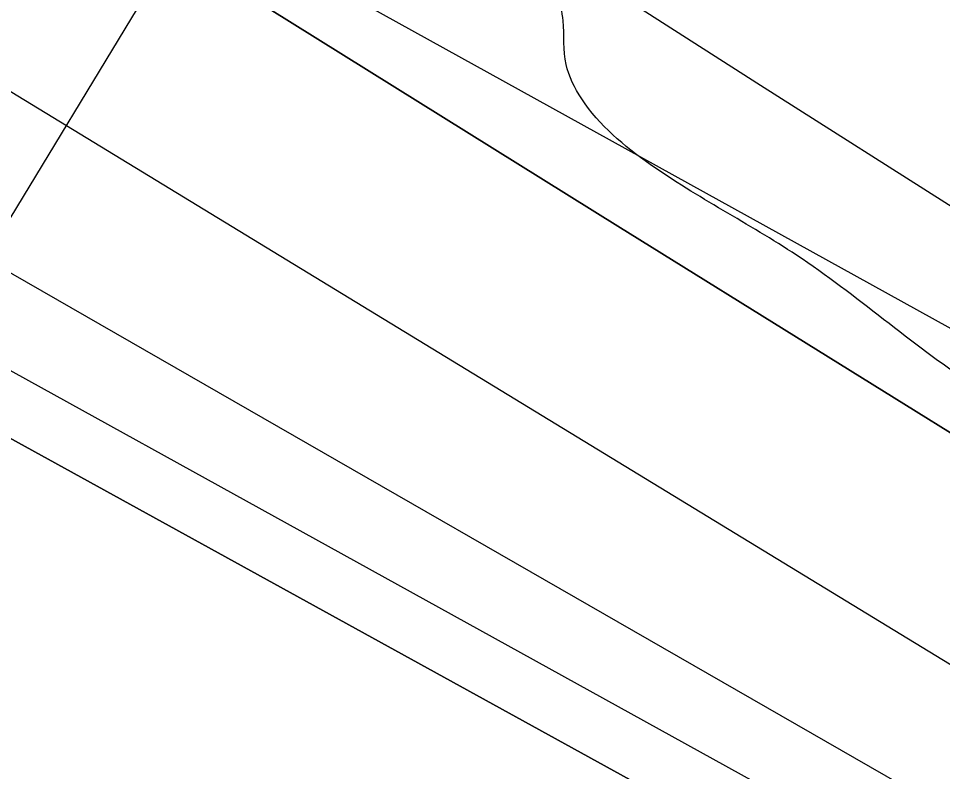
# Model space of a CAD drawing. Extents: x 3329297 to 3367176, y 649250 to 674653.
# Drawn here: x 3339132.3 to 3339247.2, y 669511.5 to 669605.1 of the extents above; entities that cross this region are included whole.
import ezdxf

# ---------------------------------------------------------------- set-up
doc = ezdxf.new("R2010")
doc.units = 0
for name, color, linetype in [('V-RIVR-EDGE', 7, 'Continuous'), ('V-RIVR-RANG', 7, 'Continuous'), ('V-RRAP-RVMT', 7, 'Continuous'), ('V-TOPO-DPTH', 7, 'Continuous'), ('V-TOPO-MINR', 7, 'Continuous'), ('V-TOPO-WATR', 7, 'Continuous')]:
    doc.layers.add(name, color=color, linetype=linetype)

msp = doc.modelspace()

# ---------------------------------------------------------------- linework, layer by layer
at = {"layer": 'V-RIVR-EDGE'}
msp.add_spline([(3342816.41, 664076.7), (3342812.76, 664100.73), (3342811.24, 664114.69), (3342810.49, 664125.17), (3342811.67, 664129.43), (3342815.94, 664131.36), (3342822.14, 664130.96), (3342827.58, 664133.66), (3342827.98, 664138.7), (3342825.71, 664163.52), (3342823.01, 664169.35), (3342818.01, 664185.26), (3342816.5, 664200), (3342816.91, 664208.92), (3342818.1, 664220.94), (3342817.34, 664227.14), (3342814.66, 664243.44), (3342809.27, 664257.41), (3342808.51, 664264.01), (3342808.92, 664272.54), (3342814.79, 664296.18), (3342814.82, 664305.49), (3342810.59, 664319.46), (3342799.78, 664338.87), (3342790.88, 664350.14), (3342779.66, 664360.25), (3342778.51, 664365.3), (3342779.3, 664369.17), (3342779.69, 664370.72), (3342785.91, 664376.91), (3342798.35, 664388.13), (3342804.18, 664396.26), (3342807.71, 664410.21), (3342807.34, 664416.8), (3342805.02, 664421.46), (3342805.03, 664424.18), (3342805.05, 664435.04), (3342805.48, 664451.32), (3342803.59, 664468.39), (3342800.14, 664485.46), (3342800.15, 664492.05), (3342800.55, 664495.93), (3342805.6, 664499.41), (3342810.27, 664507.15), (3342811.45, 664513.74), (3342812.65, 664526.54), (3342808.84, 664554.08), (3342808.48, 664564.55), (3342811.98, 664571.52), (3342819.76, 664577.71), (3342825.21, 664588.56), (3342825.62, 664596.7), (3342825.25, 664604.07), (3342821.39, 664610.67), (3342817.54, 664623.86), (3342808.64, 664632.03), (3342807.5, 664639.01), (3342807.51, 664645.61), (3342805.59, 664651.04), (3342795.55, 664667.74), (3342786.28, 664683.28), (3342782.79, 664682.12), (3342779.3, 664685.62), (3342772.36, 664698.82), (3342765.01, 664705.82), (3342757.66, 664715.15), (3342754.96, 664720.97), (3342754.97, 664725.24), (3342756.92, 664729.5), (3342762.36, 664734.91), (3342763.16, 664745.77), (3342759.34, 664768.66), (3342756.66, 664780.69), (3342750.49, 664796.21), (3342738.91, 664818.35), (3342728.88, 664839.31), (3342718.83, 664850.59), (3342704.53, 664870.4), (3342673.21, 664906.93), (3342667.03, 664917.03), (3342662.4, 664928.67), (3342645.77, 664948.1), (3342638.82, 664957.43), (3342632.64, 664969.85), (3342630.72, 664978), (3342626.86, 664984.99), (3342614.87, 664996.66), (3342611.39, 664999.38), (3342609.84, 665001.32), (3342609.85, 665006.36), (3342606.76, 665010.25), (3342597.86, 665020.35), (3342593.22, 665025.41), (3342592.47, 665033.17), (3342590.94, 665044.42), (3342589.42, 665054.5), (3342588.28, 665065.36), (3342585.98, 665077), (3342585.23, 665086.7), (3342585.25, 665096.4), (3342584.88, 665101.05), (3342582.95, 665104.16), (3342580.25, 665109.59), (3342577.16, 665116.97), (3342577.18, 665122.79), (3342577.2, 665131.71), (3342577.22, 665142.56), (3342577.25, 665154.2), (3342576.12, 665167.77), (3342572.7, 665192.99), (3342566.93, 665215.11), (3342563.48, 665229.47), (3342558.85, 665239.95), (3342557.31, 665244.22), (3342555.4, 665255.47), (3342553.11, 665268.66), (3342549.27, 665284.57), (3342541.57, 665307.08), (3342537.34, 665321.83), (3342531.95, 665340.07), (3342533.51, 665343.55), (3342533.53, 665349.76), (3342526.98, 665368.39), (3342525.46, 665379.64), (3342523.54, 665388.18), (3342518.15, 665403.7), (3342515.47, 665416.12), (3342514.34, 665430.86), (3342508.57, 665450.65), (3342503.19, 665470.83), (3342492.38, 665490.63), (3342491.63, 665499.17), (3342490.87, 665508.48), (3342486.28, 665532.92), (3342483.6, 665545.33), (3342477.81, 665557.76), (3342475.93, 665580.26), (3342474.8, 665594.22), (3342470.17, 665605.48), (3342467.87, 665614.4), (3342467.13, 665629.53), (3342466.39, 665643.49), (3342466.82, 665662.1), (3342467.25, 665679.55), (3342463.41, 665695.46), (3342454.93, 665713.71), (3342445.67, 665732.35), (3342448.39, 665735.45), (3342449.55, 665735.05), (3342454.58, 665728.84), (3342456.13, 665730.38), (3342456.13, 665730.77), (3342455.37, 665734.65), (3342442.22, 665750.97), (3342428.7, 665771.56), (3342413.65, 665800.68), (3342398.6, 665832.52), (3342380.47, 665869.41), (3342358.86, 665914.06), (3342350, 665938.51), (3342337.27, 665963.36), (3342312.2, 666021.59), (3342297.17, 666058.47), (3342281.74, 666092.64), (3342274.81, 666112.43), (3342267.5, 666136.11), (3342262.92, 666165.98), (3342261.43, 666190.8), (3342261.45, 666198.56), (3342257.57, 666197.79), (3342255.25, 666199.74), (3342252.93, 666205.17), (3342252.57, 666212.54), (3342252.58, 666219.13), (3342250.29, 666232.71), (3342241.82, 666258.33), (3342236.07, 666285.87), (3342231.81, 666288.99), (3342227.55, 666291.71), (3342219.05, 666302.59), (3342218.67, 666306.86), (3342219.07, 666312.29), (3342210.16, 666314.25), (3342205.13, 666318.91), (3342203.98, 666324.35), (3342203.99, 666330.16), (3342202.08, 666339.09), (3342191.65, 666356.56), (3342180.04, 666369), (3342175.41, 666377.55), (3342164.99, 666396.96), (3342154.58, 666421.81), (3342139.95, 666463.34), (3342130.7, 666487.79), (3342122.99, 666506.43), (3342111.8, 666527.4), (3342098.68, 666554.19), (3342094.83, 666565.83), (3342092.54, 666581.74), (3342088.69, 666594.54), (3342085.25, 666612.78), (3342082.17, 666622.09), (3342072.89, 666631.81), (3342063.22, 666645.41), (3342057.44, 666657.83), (3342049.73, 666678.02), (3342048.22, 666693.14), (3342050.17, 666696.63), (3342050.96, 666704.38), (3342046.71, 666709.05), (3342039.36, 666716.82), (3342032.41, 666729.25), (3342015.81, 666761.09), (3342003.06, 666780.9), (3341996.09, 666786.35), (3341994.95, 666792.55), (3341992.63, 666796.44), (3341982.97, 666811.97), (3341967.13, 666835.28), (3341953.59, 666848.89), (3341946.63, 666857.44), (3341940.45, 666867.92), (3341935.81, 666874.14), (3341919.16, 666884.26), (3341915.69, 666890.09), (3341911.45, 666900.18), (3341899.85, 666913.78), (3341894.82, 666921.16), (3341889.03, 666931.65), (3341869.32, 666956.91), (3341855.01, 666974.78), (3341848.82, 666978.67), (3341839.53, 666986.84), (3341829.09, 667000.44), (3341821.76, 667015.19), (3341819.07, 667024.89), (3341817.15, 667031.1), (3341806.31, 667038.89), (3341788.13, 667056.77), (3341778.46, 667069.98), (3341769.56, 667076.21), (3341762.98, 667079.71), (3341756.02, 667089.04), (3341748.29, 667099.53), (3341738.62, 667112.35), (3341730.89, 667120.12), (3341719.29, 667133.73), (3341714.66, 667143.05), (3341706.55, 667156.64), (3341694.95, 667171.79), (3341682.22, 667198.97), (3341673.73, 667217.22), (3341665.66, 667244.77), (3341658.35, 667270.77), (3341654.5, 667280.86), (3341646.79, 667297.56), (3341633.67, 667325.51), (3341621.31, 667347.26), (3341603.92, 667370.57), (3341601.61, 667379.11), (3341595.05, 667392.31), (3341586.57, 667412.5), (3341578.1, 667435.79), (3341568.43, 667448.22), (3341554.13, 667467.65), (3341537.52, 667492.51), (3341516.66, 667523.97), (3341476.08, 667581.85), (3341429.71, 667650.22), (3341398.03, 667697.22), (3341370.98, 667737.23), (3341354.76, 667763.64), (3341343.55, 667778.41), (3341338.9, 667782.3), (3341332.33, 667790.07), (3341325.39, 667805.99), (3341317.65, 667814.15), (3341305.28, 667827.37), (3341300.64, 667833.19), (3341282.89, 667869.69), (3341259.72, 667911.24), (3341224.58, 667969.5), (3341190.57, 668018.45), (3341159.67, 668067), (3341126.02, 668105.48), (3341085.81, 668151.72), (3341034.77, 668213.12), (3340998.8, 668250.83), (3340967.07, 668282.32), (3340929.92, 668312.66), (3340887.35, 668349.99), (3340852.52, 668378), (3340818.08, 668406.01), (3340783.64, 668439.06), (3340747.67, 668475.99), (3340722.92, 668504.36), (3340704.36, 668525.73), (3340693.92, 668537.01), (3340680.75, 668543.24), (3340672.61, 668546.75), (3340664.48, 668552.59), (3340650.93, 668563.48), (3340645.91, 668568.92), (3340640.88, 668576.69), (3340634.7, 668584.08), (3340619.62, 668601.57), (3340609.54, 668604.69), (3340603.74, 668608.97), (3340599.1, 668614.41), (3340595.62, 668621.01), (3340589.43, 668627.24), (3340567.76, 668645.9), (3340549.95, 668659.13), (3340496.93, 668702.7), (3340430.76, 668760.64), (3340383.93, 668798.76), (3340346.77, 668824.45), (3340316.96, 668845.08), (3340289.86, 668863.37), (3340255.41, 668891.77), (3340209.37, 668936.09), (3340181.13, 668962.92), (3340159.06, 668977.32), (3340134.29, 668996.39), (3340120.75, 669009.22), (3340113.4, 669017.77), (3340109.92, 669023.59), (3340107.6, 669025.92), (3340099.85, 669026.72), (3340094.42, 669027.9), (3340089.39, 669030.24), (3340085.14, 669036.45), (3340084.76, 669043.04), (3340082.06, 669046.15), (3340066.19, 669058.99), (3340051.1, 669071.44), (3340041.8, 669077.66), (3339987.61, 669116.19), (3339929.52, 669149.3), (3339882.28, 669177.34), (3339823.8, 669212), (3339768.82, 669245.87), (3339704.94, 669289.46), (3339659.64, 669320.6), (3339613.98, 669359.49), (3339576.03, 669382.85), (3339562.87, 669392.97), (3339559.39, 669394.53), (3339555.89, 669394.15), (3339553.17, 669389.89), (3339550.84, 669388.73), (3339546.19, 669392.24), (3339540.39, 669395.35), (3339537.28, 669393.03), (3339533.01, 669392.66), (3339518.67, 669398.12), (3339507.83, 669404.74), (3339498.93, 669411.35), (3339490.01, 669411.38), (3339486.53, 669416.04), (3339483.43, 669417.6), (3339473.36, 669420.73), (3339460.58, 669427.74), (3339447.8, 669435.52), (3339435.41, 669443.31), (3339423.8, 669453.42), (3339413.36, 669464.7), (3339407.94, 669471.3), (3339393.62, 669479.48), (3339378.13, 669489.21), (3339357.61, 669502.45), (3339355.67, 669504.78), (3339358.39, 669506.33), (3339359.56, 669509.43), (3339359.18, 669510.98), (3339356.48, 669515.25), (3339347.17, 669516.82), (3339341.34, 669512.57), (3339338.24, 669513.36), (3339320.82, 669525.81), (3339311.15, 669534.75), (3339296.06, 669548.75), (3339293.35, 669550.31), (3339286.37, 669549.16), (3339280.93, 669546.46), (3339277.05, 669546.47), (3339268.14, 669549.98), (3339250.71, 669559.72), (3339229.04, 669575.67), (3339210.84, 669586.97), (3339202.33, 669595.13), (3339200.4, 669599.4), (3339200.02, 669604.83), (3339198.1, 669611.04), (3339183.01, 669622.71), (3339166.35, 669632.45)], degree=3, dxfattribs=at)
at = {"layer": 'V-RIVR-RANG'}
msp.add_line((3339577.9, 670315.69), (3338871.9, 669153.3), dxfattribs=at)
at = {"layer": 'V-RRAP-RVMT'}
msp.add_line((3339316.02, 669528.96), (3339147.73, 669622.18), dxfattribs=at)
at = {"layer": 'V-TOPO-DPTH'}
for points in [[(3339995.11, 668985.23), (3339942.53, 669022.19), (3339890.15, 669059.43), (3339837.91, 669096.87), (3339785.73, 669134.38), (3339733.48, 669171.8), (3339681.13, 669209.09), (3339628.71, 669246.28), (3339337.85, 669452.12), (3339327.79, 669459.02), (3339317.61, 669465.73), (3339307.24, 669472.15), (3339296.75, 669478.38), (3338690.31, 669826.93), (3338640.07, 669856.27), (3338590.11, 669886.05), (3338540.57, 669916.51), (3338491.3, 669947.43), (3338451.02, 669973.09), (3338422.38, 669991.93), (3338394.12, 670011.3), (3337809.77, 670396.41), (3337744.41, 670430.15)], [(3339995.11, 668985.23), (3339942.53, 669022.19), (3339890.15, 669059.43), (3339837.91, 669096.87), (3339785.73, 669134.38), (3339733.48, 669171.8), (3339681.13, 669209.09), (3339628.71, 669246.28), (3339337.85, 669452.12), (3339327.79, 669459.02), (3339317.61, 669465.73), (3339307.24, 669472.15), (3339296.75, 669478.38), (3338690.31, 669826.93), (3338640.07, 669856.27), (3338590.11, 669886.05), (3338540.57, 669916.51), (3338491.3, 669947.43), (3338451.02, 669973.09), (3338422.38, 669991.93), (3338394.12, 670011.3), (3337809.77, 670396.41), (3337744.41, 670430.15)], [(3338564.98, 669986.48), (3338946.01, 669743.52), (3339011.05, 669702.2), (3339076.19, 669661.03), (3339141.46, 669620.08), (3339206.83, 669579.28), (3339285.25, 669530.52), (3339311.43, 669514.14), (3339337.55, 669497.66), (3339363.57, 669481.02), (3339389.53, 669464.28), (3339422.97, 669442.58), (3339465.54, 669414.83), (3339508.02, 669386.94), (3339550.38, 669358.87), (3339592.65, 669330.67), (3339657.32, 669287.32), (3339718.13, 669246.27), (3339778.77, 669204.96), (3339839.15, 669163.26), (3339899.35, 669121.31), (3339958.85, 669078.43)], [(3339958.85, 669078.43), (3339899.35, 669121.31), (3339839.15, 669163.26), (3339778.77, 669204.96), (3339718.13, 669246.27), (3339657.32, 669287.32), (3339592.65, 669330.67), (3339550.38, 669358.87), (3339508.02, 669386.94), (3339465.54, 669414.83), (3339422.97, 669442.58), (3339389.53, 669464.28), (3339363.57, 669481.02), (3339337.55, 669497.66), (3339311.43, 669514.14), (3339285.25, 669530.52), (3339206.83, 669579.28), (3339141.46, 669620.08), (3339076.19, 669661.03), (3339011.05, 669702.2), (3338946.01, 669743.52), (3338564.98, 669986.48)], [(3338536.17, 669870.86), (3338577.56, 669848.94), (3338619.02, 669827.17), (3338715.01, 669777.08), (3338804.36, 669730.06), (3338893.49, 669682.64), (3338982.3, 669634.61), (3339070.89, 669586.18), (3339301.46, 669459.1), (3339305.86, 669456.53), (3339310.18, 669453.84), (3339314.36, 669450.94), (3339318.46, 669447.91), (3339943.03, 668962.93), (3339968.76, 668943.06)], [(3339968.76, 668943.06), (3339943.03, 668962.93), (3339318.46, 669447.91), (3339314.36, 669450.94), (3339310.18, 669453.84), (3339305.86, 669456.53), (3339301.46, 669459.1), (3339070.89, 669586.18), (3338982.3, 669634.61), (3338893.49, 669682.64), (3338804.36, 669730.06), (3338715.01, 669777.08), (3338619.02, 669827.17), (3338577.56, 669848.94), (3338536.17, 669870.86)]]:
    msp.add_lwpolyline(points, dxfattribs=at)
at = {"layer": 'V-TOPO-MINR'}
for points in [[(3339995.11, 668985.23), (3339942.53, 669022.19), (3339890.15, 669059.43), (3339837.91, 669096.87), (3339785.73, 669134.38), (3339733.48, 669171.8), (3339681.13, 669209.09), (3339628.71, 669246.28), (3339337.85, 669452.12), (3339327.79, 669459.02), (3339317.61, 669465.73), (3339307.24, 669472.15), (3339296.75, 669478.38), (3338690.31, 669826.93), (3338640.07, 669856.27), (3338590.11, 669886.05), (3338540.57, 669916.51), (3338491.3, 669947.43), (3338451.02, 669973.09), (3338422.38, 669991.93), (3338394.12, 670011.3), (3337809.77, 670396.41), (3337744.41, 670430.15)], [(3339365.66, 669508.31), (3339350.24, 669517.97), (3339334.8, 669527.61), (3339319.35, 669537.24), (3339299.88, 669549.34), (3339274.72, 669565.06), (3339249.62, 669580.86), (3339224.58, 669596.78), (3339199.6, 669612.77), (3339151.4, 669643.78), (3339102.61, 669675.72), (3339054.17, 669708.17), (3339006.25, 669741.38), (3338958.68, 669775.1), (3338502.07, 670104.21)], [(3339984.04, 669027.16), (3339922.7, 669070.04), (3339861.34, 669112.92), (3339799.99, 669155.8), (3339738.64, 669198.67), (3339677.14, 669241.33), (3339615.45, 669283.71), (3339553.46, 669325.66), (3339491.28, 669367.32), (3339356.85, 669456.72), (3339340.94, 669467.16), (3339324.95, 669477.48), (3339308.84, 669487.61), (3339292.65, 669497.62), (3339097.06, 669616.93), (3338983.19, 669686.78), (3338869.56, 669757.01), (3338756.27, 669827.8), (3338643.23, 669898.98), (3338433.1, 670032)], [(3339980.52, 668962.92), (3339940.32, 668992.28), (3339900.26, 669021.83), (3339860.24, 669051.44), (3339820.31, 669081.16), (3339780.43, 669110.95), (3339328.01, 669449.82), (3339320.99, 669454.85), (3339313.83, 669459.69), (3339306.49, 669464.23), (3339299.01, 669468.57), (3338617.7, 669845.41), (3338586.7, 669862.43), (3338555.62, 669879.33)], [(3339968.76, 668943.06), (3339943.03, 668962.93), (3339318.46, 669447.91), (3339314.36, 669450.94), (3339310.18, 669453.84), (3339305.86, 669456.53), (3339301.46, 669459.1), (3339070.89, 669586.18), (3338982.3, 669634.61), (3338893.49, 669682.64), (3338804.36, 669730.06), (3338715.01, 669777.08), (3338619.02, 669827.17), (3338577.56, 669848.94), (3338536.17, 669870.86)]]:
    msp.add_lwpolyline(points, dxfattribs=at)
at = {"layer": 'V-TOPO-WATR'}
msp.add_lwpolyline([(3339958.85, 669078.43), (3339899.35, 669121.31), (3339839.15, 669163.26), (3339778.77, 669204.96), (3339718.13, 669246.27), (3339657.32, 669287.32), (3339592.65, 669330.67), (3339550.38, 669358.87), (3339508.02, 669386.94), (3339465.54, 669414.83), (3339422.97, 669442.58), (3339389.53, 669464.28), (3339363.57, 669481.02), (3339337.55, 669497.66), (3339311.43, 669514.14), (3339285.25, 669530.52), (3339206.83, 669579.28), (3339141.46, 669620.08), (3339076.19, 669661.03), (3339011.05, 669702.2), (3338946.01, 669743.52), (3338564.98, 669986.48)], dxfattribs=at)

doc.saveas('drawing.dxf')
